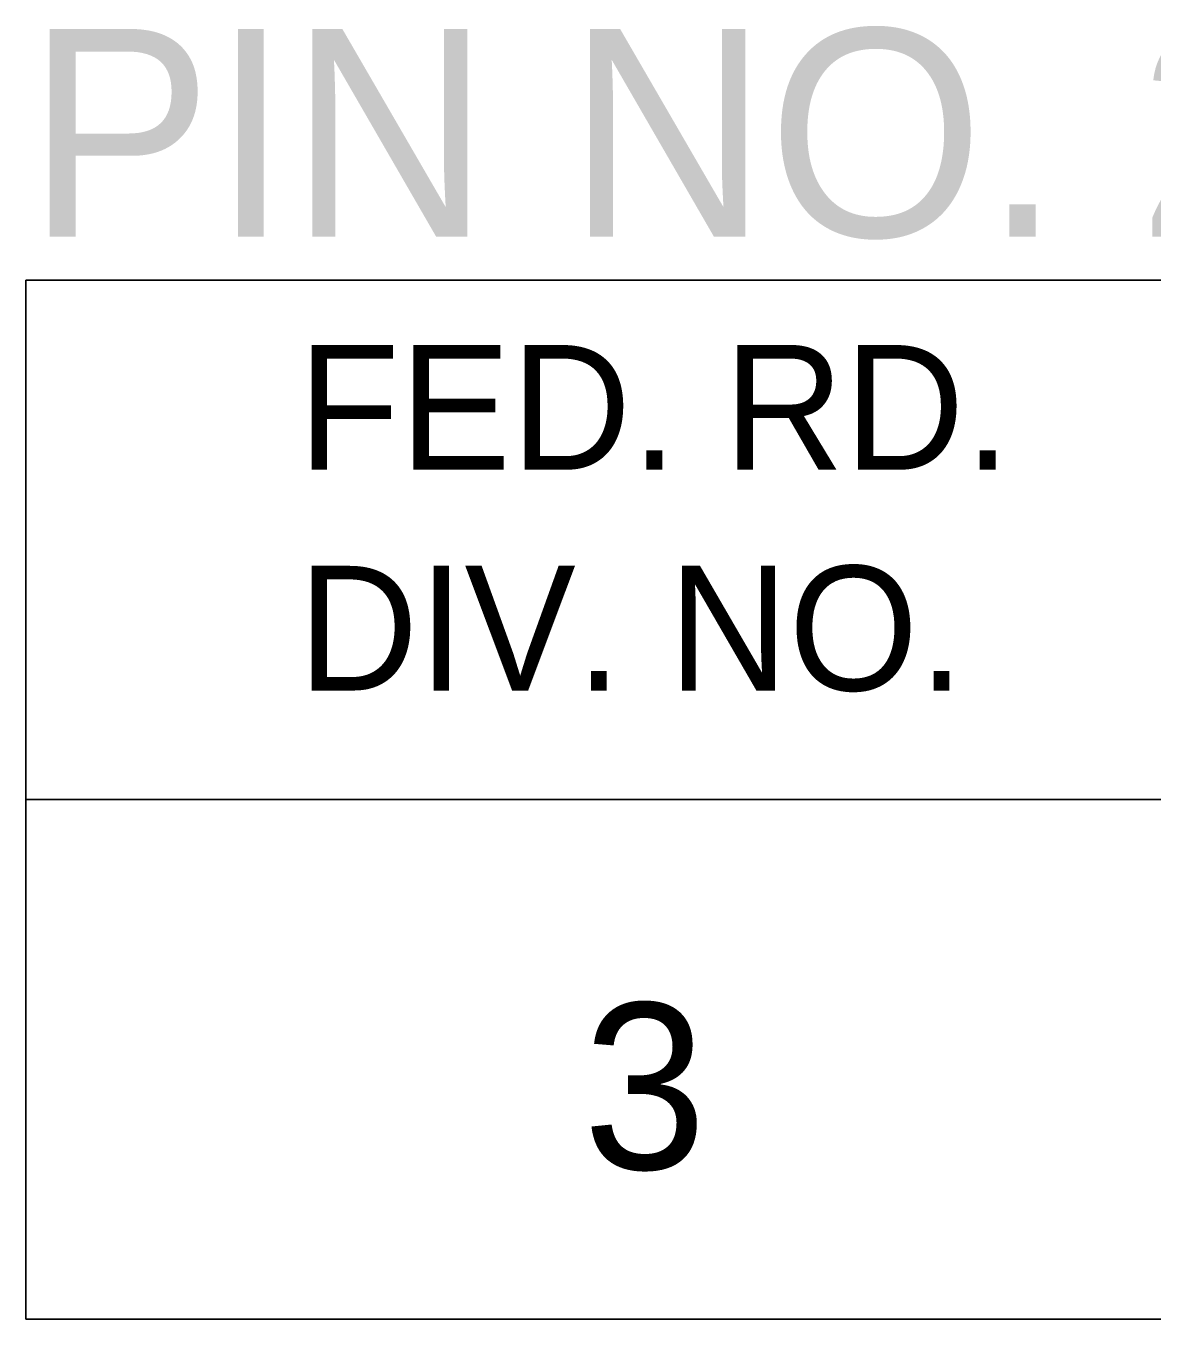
# Model space of a CAD drawing. Extents: x 1000 to 1162, y 999 to 8520.
# Drawn here: x 1133.055 to 1135.766, y 7310.046 to 7313.157 of the extents above; entities that cross this region are included whole.
import ezdxf

# ---------------------------------------------------------------- set-up
doc = ezdxf.new("R2010")
doc.units = 0
doc.layers.add('Level 20', color=7, linetype='Continuous')
doc.layers.add('Level 3', color=7, linetype='Continuous')

msp = doc.modelspace()

# ---------------------------------------------------------------- linework, layer by layer
at = {"layer": 'Level 3'}
for p, q in [((1133.055, 7312.5458), (1161.555, 7312.5458)), ((1133.055, 7312.5458), (1133.055, 7310.0458)), ((1133.055, 7312.5458), (1161.555, 7312.5458)), ((1133.055, 7312.5458), (1133.055, 7310.0458)), ((1133.055, 7312.5458), (1161.555, 7312.5458)), ((1133.055, 7312.5458), (1133.055, 7310.0458)), ((1133.055, 7312.5458), (1161.555, 7312.5458)), ((1133.055, 7312.5458), (1133.055, 7310.0458)), ((1133.055, 7312.5458), (1161.555, 7312.5458)), ((1133.055, 7312.5458), (1133.055, 7310.0458)), ((1133.055, 7312.5458), (1161.555, 7312.5458)), ((1133.055, 7312.5458), (1133.055, 7310.0458)), ((1133.055, 7312.5458), (1161.555, 7312.5458)), ((1133.055, 7312.5458), (1133.055, 7310.0458)), ((1133.055, 7312.5458), (1161.555, 7312.5458)), ((1133.055, 7312.5458), (1133.055, 7310.0458)), ((1133.055, 7312.5458), (1161.555, 7312.5458)), ((1133.055, 7312.5458), (1133.055, 7310.0458)), ((1133.055, 7312.5458), (1161.555, 7312.5458)), ((1133.055, 7312.5458), (1133.055, 7310.0458)), ((1133.055, 7312.5458), (1161.555, 7312.5458)), ((1133.055, 7312.5458), (1133.055, 7310.0458)), ((1133.055, 7312.5458), (1161.555, 7312.5458)), ((1133.055, 7312.5458), (1133.055, 7310.0458)), ((1133.055, 7312.5458), (1161.555, 7312.5458)), ((1133.055, 7312.5458), (1133.055, 7310.0458)), ((1133.055, 7312.5458), (1161.555, 7312.5458)), ((1133.055, 7312.5458), (1133.055, 7310.0458)), ((1133.055, 7312.5458), (1161.555, 7312.5458)), ((1133.055, 7312.5458), (1133.055, 7310.0458)), ((1133.055, 7312.5458), (1161.555, 7312.5458)), ((1133.055, 7312.5458), (1133.055, 7310.0458)), ((1133.055, 7312.5458), (1161.555, 7312.5458)), ((1133.055, 7312.5458), (1133.055, 7310.0458)), ((1133.055, 7312.5458), (1161.555, 7312.5458)), ((1133.055, 7312.5458), (1133.055, 7310.0458)), ((1133.055, 7312.5458), (1161.555, 7312.5458)), ((1133.055, 7312.5458), (1133.055, 7310.0458)), ((1133.055, 7312.5458), (1161.555, 7312.5458)), ((1133.055, 7312.5458), (1133.055, 7310.0458)), ((1133.055, 7312.5458), (1161.555, 7312.5458)), ((1133.055, 7312.5458), (1133.055, 7310.0458)), ((1133.055, 7312.5458), (1161.555, 7312.5458)), ((1133.055, 7312.5458), (1133.055, 7310.0458)), ((1133.055, 7312.5458), (1161.555, 7312.5458)), ((1133.055, 7312.5458), (1133.055, 7310.0458)), ((1133.055, 7312.5458), (1161.555, 7312.5458)), ((1133.055, 7312.5458), (1133.055, 7310.0458)), ((1133.055, 7312.5458), (1161.555, 7312.5458)), ((1133.055, 7312.5458), (1133.055, 7310.0458)), ((1133.055, 7312.5458), (1161.555, 7312.5458)), ((1133.055, 7312.5458), (1133.055, 7310.0458)), ((1133.055, 7312.5458), (1161.555, 7312.5458)), ((1133.055, 7312.5458), (1133.055, 7310.0458)), ((1133.055, 7312.5458), (1161.555, 7312.5458)), ((1133.055, 7312.5458), (1133.055, 7310.0458)), ((1133.055, 7312.5458), (1161.555, 7312.5458)), ((1133.055, 7312.5458), (1133.055, 7310.0458)), ((1133.055, 7312.5458), (1161.555, 7312.5458)), ((1133.055, 7312.5458), (1133.055, 7310.0458)), ((1133.055, 7312.5458), (1161.555, 7312.5458)), ((1133.055, 7312.5458), (1133.055, 7310.0458)), ((1133.055, 7312.5458), (1161.555, 7312.5458)), ((1133.055, 7312.5458), (1133.055, 7310.0458)), ((1133.055, 7312.5458), (1161.555, 7312.5458)), ((1133.055, 7312.5458), (1133.055, 7310.0458)), ((1133.055, 7312.5458), (1161.555, 7312.5458)), ((1133.055, 7312.5458), (1133.055, 7310.0458)), ((1133.055, 7312.5458), (1161.555, 7312.5458)), ((1133.055, 7312.5458), (1133.055, 7310.0458)), ((1133.055, 7312.5458), (1161.555, 7312.5458)), ((1133.055, 7312.5458), (1133.055, 7310.0458)), ((1133.055, 7312.5458), (1161.555, 7312.5458)), ((1133.055, 7312.5458), (1133.055, 7310.0458)), ((1133.055, 7312.5458), (1161.555, 7312.5458)), ((1133.055, 7312.5458), (1133.055, 7310.0458)), ((1133.055, 7312.5458), (1161.555, 7312.5458)), ((1133.055, 7312.5458), (1133.055, 7310.0458)), ((1133.055, 7312.5458), (1161.555, 7312.5458)), ((1133.055, 7312.5458), (1133.055, 7310.0458)), ((1133.055, 7312.5458), (1161.555, 7312.5458)), ((1133.055, 7312.5458), (1133.055, 7310.0458)), ((1133.055, 7312.5458), (1161.555, 7312.5458)), ((1133.055, 7312.5458), (1133.055, 7310.0458)), ((1133.055, 7312.5458), (1161.555, 7312.5458)), ((1133.055, 7312.5458), (1133.055, 7310.0458)), ((1133.055, 7312.5458), (1161.555, 7312.5458)), ((1133.055, 7312.5458), (1133.055, 7310.0458)), ((1133.055, 7312.5458), (1161.555, 7312.5458)), ((1133.055, 7312.5458), (1133.055, 7310.0458)), ((1133.055, 7312.5458), (1161.555, 7312.5458)), ((1133.055, 7312.5458), (1133.055, 7310.0458)), ((1133.055, 7312.5458), (1161.555, 7312.5458)), ((1133.055, 7312.5458), (1133.055, 7310.0458)), ((1133.055, 7312.5458), (1161.555, 7312.5458)), ((1133.055, 7312.5458), (1133.055, 7310.0458)), ((1133.055, 7312.5458), (1161.555, 7312.5458)), ((1133.055, 7312.5458), (1133.055, 7310.0458)), ((1133.055, 7312.5458), (1161.555, 7312.5458)), ((1133.055, 7312.5458), (1133.055, 7310.0458)), ((1133.055, 7312.5458), (1161.555, 7312.5458)), ((1133.055, 7312.5458), (1133.055, 7310.0458)), ((1133.055, 7312.5458), (1161.555, 7312.5458)), ((1133.055, 7312.5458), (1133.055, 7310.0458)), ((1133.055, 7312.5458), (1161.555, 7312.5458)), ((1133.055, 7312.5458), (1133.055, 7310.0458)), ((1133.055, 7311.2958), (1161.555, 7311.2958)), ((1133.055, 7311.2958), (1161.555, 7311.2958)), ((1133.055, 7311.2958), (1161.555, 7311.2958)), ((1133.055, 7311.2958), (1161.555, 7311.2958)), ((1133.055, 7311.2958), (1161.555, 7311.2958)), ((1133.055, 7311.2958), (1161.555, 7311.2958)), ((1133.055, 7311.2958), (1161.555, 7311.2958)), ((1133.055, 7311.2958), (1161.555, 7311.2958)), ((1133.055, 7311.2958), (1161.555, 7311.2958)), ((1133.055, 7311.2958), (1161.555, 7311.2958)), ((1133.055, 7311.2958), (1161.555, 7311.2958)), ((1133.055, 7311.2958), (1161.555, 7311.2958)), ((1133.055, 7311.2958), (1161.555, 7311.2958)), ((1133.055, 7311.2958), (1161.555, 7311.2958)), ((1133.055, 7311.2958), (1161.555, 7311.2958)), ((1133.055, 7311.2958), (1161.555, 7311.2958)), ((1133.055, 7311.2958), (1161.555, 7311.2958)), ((1133.055, 7311.2958), (1161.555, 7311.2958)), ((1133.055, 7311.2958), (1161.555, 7311.2958)), ((1133.055, 7311.2958), (1161.555, 7311.2958)), ((1133.055, 7311.2958), (1161.555, 7311.2958)), ((1133.055, 7311.2958), (1161.555, 7311.2958)), ((1133.055, 7311.2958), (1161.555, 7311.2958)), ((1133.055, 7311.2958), (1161.555, 7311.2958)), ((1133.055, 7311.2958), (1161.555, 7311.2958)), ((1133.055, 7311.2958), (1161.555, 7311.2958)), ((1133.055, 7311.2958), (1161.555, 7311.2958)), ((1133.055, 7311.2958), (1161.555, 7311.2958)), ((1133.055, 7311.2958), (1161.555, 7311.2958)), ((1133.055, 7311.2958), (1161.555, 7311.2958)), ((1133.055, 7311.2958), (1161.555, 7311.2958)), ((1133.055, 7311.2958), (1161.555, 7311.2958)), ((1133.055, 7311.2958), (1161.555, 7311.2958)), ((1133.055, 7311.2958), (1161.555, 7311.2958)), ((1133.055, 7311.2958), (1161.555, 7311.2958)), ((1133.055, 7311.2958), (1161.555, 7311.2958)), ((1133.055, 7311.2958), (1161.555, 7311.2958)), ((1133.055, 7311.2958), (1161.555, 7311.2958)), ((1133.055, 7311.2958), (1161.555, 7311.2958)), ((1133.055, 7311.2958), (1161.555, 7311.2958)), ((1133.055, 7311.2958), (1161.555, 7311.2958)), ((1133.055, 7311.2958), (1161.555, 7311.2958)), ((1133.055, 7311.2958), (1161.555, 7311.2958)), ((1133.055, 7311.2958), (1161.555, 7311.2958)), ((1133.055, 7311.2958), (1161.555, 7311.2958)), ((1133.055, 7311.2958), (1161.555, 7311.2958)), ((1133.055, 7311.2958), (1161.555, 7311.2958)), ((1133.055, 7311.2958), (1161.555, 7311.2958)), ((1133.055, 7311.2958), (1161.555, 7311.2958)), ((1133.055, 7311.2958), (1161.555, 7311.2958)), ((1133.055, 7311.2958), (1161.555, 7311.2958)), ((1133.055, 7311.2958), (1161.555, 7311.2958)), ((1133.055, 7311.2958), (1161.555, 7311.2958)), ((1133.055, 7310.0458), (1161.555, 7310.0458)), ((1133.055, 7310.0458), (1161.555, 7310.0458)), ((1133.055, 7310.0458), (1161.555, 7310.0458)), ((1133.055, 7310.0458), (1161.555, 7310.0458)), ((1133.055, 7310.0458), (1161.555, 7310.0458)), ((1133.055, 7310.0458), (1161.555, 7310.0458)), ((1133.055, 7310.0458), (1161.555, 7310.0458)), ((1133.055, 7310.0458), (1161.555, 7310.0458)), ((1133.055, 7310.0458), (1161.555, 7310.0458)), ((1133.055, 7310.0458), (1161.555, 7310.0458)), ((1133.055, 7310.0458), (1161.555, 7310.0458)), ((1133.055, 7310.0458), (1161.555, 7310.0458)), ((1133.055, 7310.0458), (1161.555, 7310.0458)), ((1133.055, 7310.0458), (1161.555, 7310.0458)), ((1133.055, 7310.0458), (1161.555, 7310.0458)), ((1133.055, 7310.0458), (1161.555, 7310.0458)), ((1133.055, 7310.0458), (1161.555, 7310.0458)), ((1133.055, 7310.0458), (1161.555, 7310.0458)), ((1133.055, 7310.0458), (1161.555, 7310.0458)), ((1133.055, 7310.0458), (1161.555, 7310.0458)), ((1133.055, 7310.0458), (1161.555, 7310.0458)), ((1133.055, 7310.0458), (1161.555, 7310.0458)), ((1133.055, 7310.0458), (1161.555, 7310.0458)), ((1133.055, 7310.0458), (1161.555, 7310.0458)), ((1133.055, 7310.0458), (1161.555, 7310.0458)), ((1133.055, 7310.0458), (1161.555, 7310.0458)), ((1133.055, 7310.0458), (1161.555, 7310.0458)), ((1133.055, 7310.0458), (1161.555, 7310.0458)), ((1133.055, 7310.0458), (1161.555, 7310.0458)), ((1133.055, 7310.0458), (1161.555, 7310.0458)), ((1133.055, 7310.0458), (1161.555, 7310.0458)), ((1133.055, 7310.0458), (1161.555, 7310.0458)), ((1133.055, 7310.0458), (1161.555, 7310.0458)), ((1133.055, 7310.0458), (1161.555, 7310.0458)), ((1133.055, 7310.0458), (1161.555, 7310.0458)), ((1133.055, 7310.0458), (1161.555, 7310.0458)), ((1133.055, 7310.0458), (1161.555, 7310.0458)), ((1133.055, 7310.0458), (1161.555, 7310.0458)), ((1133.055, 7310.0458), (1161.555, 7310.0458)), ((1133.055, 7310.0458), (1161.555, 7310.0458)), ((1133.055, 7310.0458), (1161.555, 7310.0458)), ((1133.055, 7310.0458), (1161.555, 7310.0458)), ((1133.055, 7310.0458), (1161.555, 7310.0458)), ((1133.055, 7310.0458), (1161.555, 7310.0458)), ((1133.055, 7310.0458), (1161.555, 7310.0458)), ((1133.055, 7310.0458), (1161.555, 7310.0458)), ((1133.055, 7310.0458), (1161.555, 7310.0458)), ((1133.055, 7310.0458), (1161.555, 7310.0458)), ((1133.055, 7310.0458), (1161.555, 7310.0458)), ((1133.055, 7310.0458), (1161.555, 7310.0458)), ((1133.055, 7310.0458), (1161.555, 7310.0458)), ((1133.055, 7310.0458), (1161.555, 7310.0458)), ((1133.055, 7310.0458), (1161.555, 7310.0458))]:
    msp.add_line(p, q, dxfattribs=at)

# ---------------------------------------------------------------- texts
at = {"layer": 'Level 20'}
msp.add_text('PIN NO. 26432', height=0.5, dxfattribs=at).set_placement((1133.0578, 7312.65))
at = {"layer": 'Level 3'}
for s, height, p in [('FED. RD.', 0.3, (1133.7098, 7312.0896)), ('FED. RD.', 0.3, (1133.7098, 7312.0896)), ('FED. RD.', 0.3, (1133.7098, 7312.0896)), ('FED. RD.', 0.3, (1133.7098, 7312.0896)), ('FED. RD.', 0.3, (1133.7098, 7312.0896)), ('FED. RD.', 0.3, (1133.7098, 7312.0896)), ('FED. RD.', 0.3, (1133.7098, 7312.0896)), ('FED. RD.', 0.3, (1133.7098, 7312.0896)), ('FED. RD.', 0.3, (1133.7098, 7312.0896)), ('FED. RD.', 0.3, (1133.7098, 7312.0896)), ('FED. RD.', 0.3, (1133.7098, 7312.0896)), ('FED. RD.', 0.3, (1133.7098, 7312.0896)), ('FED. RD.', 0.3, (1133.7098, 7312.0896)), ('FED. RD.', 0.3, (1133.7098, 7312.0896)), ('FED. RD.', 0.3, (1133.7098, 7312.0896)), ('FED. RD.', 0.3, (1133.7098, 7312.0896)), ('FED. RD.', 0.3, (1133.7098, 7312.0896)), ('FED. RD.', 0.3, (1133.7098, 7312.0896)), ('FED. RD.', 0.3, (1133.7098, 7312.0896)), ('FED. RD.', 0.3, (1133.7098, 7312.0896)), ('FED. RD.', 0.3, (1133.7098, 7312.0896)), ('FED. RD.', 0.3, (1133.7098, 7312.0896)), ('FED. RD.', 0.3, (1133.7098, 7312.0896)), ('FED. RD.', 0.3, (1133.7098, 7312.0896)), ('FED. RD.', 0.3, (1133.7098, 7312.0896)), ('FED. RD.', 0.3, (1133.7098, 7312.0896)), ('FED. RD.', 0.3, (1133.7098, 7312.0896)), ('FED. RD.', 0.3, (1133.7098, 7312.0896)), ('FED. RD.', 0.3, (1133.7098, 7312.0896)), ('FED. RD.', 0.3, (1133.7098, 7312.0896)), ('FED. RD.', 0.3, (1133.7098, 7312.0896)), ('FED. RD.', 0.3, (1133.7098, 7312.0896)), ('FED. RD.', 0.3, (1133.7098, 7312.0896)), ('FED. RD.', 0.3, (1133.7098, 7312.0896)), ('FED. RD.', 0.3, (1133.7098, 7312.0896)), ('FED. RD.', 0.3, (1133.7098, 7312.0896)), ('FED. RD.', 0.3, (1133.7098, 7312.0896)), ('FED. RD.', 0.3, (1133.7098, 7312.0896)), ('FED. RD.', 0.3, (1133.7098, 7312.0896)), ('FED. RD.', 0.3, (1133.7098, 7312.0896)), ('FED. RD.', 0.3, (1133.7098, 7312.0896)), ('FED. RD.', 0.3, (1133.7098, 7312.0896)), ('FED. RD.', 0.3, (1133.7098, 7312.0896)), ('FED. RD.', 0.3, (1133.7098, 7312.0896)), ('FED. RD.', 0.3, (1133.7098, 7312.0896)), ('FED. RD.', 0.3, (1133.7098, 7312.0896)), ('FED. RD.', 0.3, (1133.7098, 7312.0896)), ('FED. RD.', 0.3, (1133.7098, 7312.0896)), ('FED. RD.', 0.3, (1133.7098, 7312.0896)), ('FED. RD.', 0.3, (1133.7098, 7312.0896)), ('FED. RD.', 0.3, (1133.7098, 7312.0896)), ('FED. RD.', 0.3, (1133.7098, 7312.0896)), ('FED. RD.', 0.3, (1133.7098, 7312.0896)), ('DIV. NO.', 0.3, (1133.7098, 7311.5583)), ('DIV. NO.', 0.3, (1133.7098, 7311.5583)), ('DIV. NO.', 0.3, (1133.7098, 7311.5583)), ('DIV. NO.', 0.3, (1133.7098, 7311.5583)), ('DIV. NO.', 0.3, (1133.7098, 7311.5583)), ('DIV. NO.', 0.3, (1133.7098, 7311.5583)), ('DIV. NO.', 0.3, (1133.7098, 7311.5583)), ('DIV. NO.', 0.3, (1133.7098, 7311.5583)), ('DIV. NO.', 0.3, (1133.7098, 7311.5583)), ('DIV. NO.', 0.3, (1133.7098, 7311.5583)), ('DIV. NO.', 0.3, (1133.7098, 7311.5583)), ('DIV. NO.', 0.3, (1133.7098, 7311.5583)), ('DIV. NO.', 0.3, (1133.7098, 7311.5583)), ('DIV. NO.', 0.3, (1133.7098, 7311.5583)), ('DIV. NO.', 0.3, (1133.7098, 7311.5583)), ('DIV. NO.', 0.3, (1133.7098, 7311.5583)), ('DIV. NO.', 0.3, (1133.7098, 7311.5583)), ('DIV. NO.', 0.3, (1133.7098, 7311.5583)), ('DIV. NO.', 0.3, (1133.7098, 7311.5583)), ('DIV. NO.', 0.3, (1133.7098, 7311.5583)), ('DIV. NO.', 0.3, (1133.7098, 7311.5583)), ('DIV. NO.', 0.3, (1133.7098, 7311.5583)), ('DIV. NO.', 0.3, (1133.7098, 7311.5583)), ('DIV. NO.', 0.3, (1133.7098, 7311.5583)), ('DIV. NO.', 0.3, (1133.7098, 7311.5583)), ('DIV. NO.', 0.3, (1133.7098, 7311.5583)), ('DIV. NO.', 0.3, (1133.7098, 7311.5583)), ('DIV. NO.', 0.3, (1133.7098, 7311.5583)), ('DIV. NO.', 0.3, (1133.7098, 7311.5583)), ('DIV. NO.', 0.3, (1133.7098, 7311.5583)), ('DIV. NO.', 0.3, (1133.7098, 7311.5583)), ('DIV. NO.', 0.3, (1133.7098, 7311.5583)), ('DIV. NO.', 0.3, (1133.7098, 7311.5583)), ('DIV. NO.', 0.3, (1133.7098, 7311.5583)), ('DIV. NO.', 0.3, (1133.7098, 7311.5583)), ('DIV. NO.', 0.3, (1133.7098, 7311.5583)), ('DIV. NO.', 0.3, (1133.7098, 7311.5583)), ('DIV. NO.', 0.3, (1133.7098, 7311.5583)), ('DIV. NO.', 0.3, (1133.7098, 7311.5583)), ('DIV. NO.', 0.3, (1133.7098, 7311.5583)), ('DIV. NO.', 0.3, (1133.7098, 7311.5583)), ('DIV. NO.', 0.3, (1133.7098, 7311.5583)), ('DIV. NO.', 0.3, (1133.7098, 7311.5583)), ('DIV. NO.', 0.3, (1133.7098, 7311.5583)), ('DIV. NO.', 0.3, (1133.7098, 7311.5583)), ('DIV. NO.', 0.3, (1133.7098, 7311.5583)), ('DIV. NO.', 0.3, (1133.7098, 7311.5583)), ('DIV. NO.', 0.3, (1133.7098, 7311.5583)), ('DIV. NO.', 0.3, (1133.7098, 7311.5583)), ('DIV. NO.', 0.3, (1133.7098, 7311.5583)), ('DIV. NO.', 0.3, (1133.7098, 7311.5583)), ('DIV. NO.', 0.3, (1133.7098, 7311.5583)), ('DIV. NO.', 0.3, (1133.7098, 7311.5583)), ('3', 0.4, (1134.3961, 7310.4065)), ('3', 0.4, (1134.3961, 7310.4065)), ('3', 0.4, (1134.3961, 7310.4065)), ('3', 0.4, (1134.3961, 7310.4065)), ('3', 0.4, (1134.3961, 7310.4065)), ('3', 0.4, (1134.3961, 7310.4065)), ('3', 0.4, (1134.3961, 7310.4065)), ('3', 0.4, (1134.3961, 7310.4065)), ('3', 0.4, (1134.3961, 7310.4065)), ('3', 0.4, (1134.3961, 7310.4065)), ('3', 0.4, (1134.3961, 7310.4065)), ('3', 0.4, (1134.3961, 7310.4065)), ('3', 0.4, (1134.3961, 7310.4065)), ('3', 0.4, (1134.3961, 7310.4065)), ('3', 0.4, (1134.3961, 7310.4065)), ('3', 0.4, (1134.3961, 7310.4065)), ('3', 0.4, (1134.3961, 7310.4065)), ('3', 0.4, (1134.3961, 7310.4065)), ('3', 0.4, (1134.3961, 7310.4065)), ('3', 0.4, (1134.3961, 7310.4065)), ('3', 0.4, (1134.3961, 7310.4065)), ('3', 0.4, (1134.3961, 7310.4065)), ('3', 0.4, (1134.3961, 7310.4065)), ('3', 0.4, (1134.3961, 7310.4065)), ('3', 0.4, (1134.3961, 7310.4065)), ('3', 0.4, (1134.3961, 7310.4065)), ('3', 0.4, (1134.3961, 7310.4065)), ('3', 0.4, (1134.3961, 7310.4065)), ('3', 0.4, (1134.3961, 7310.4065)), ('3', 0.4, (1134.3961, 7310.4065)), ('3', 0.4, (1134.3961, 7310.4065)), ('3', 0.4, (1134.3961, 7310.4065)), ('3', 0.4, (1134.3961, 7310.4065)), ('3', 0.4, (1134.3961, 7310.4065)), ('3', 0.4, (1134.3961, 7310.4065)), ('3', 0.4, (1134.3961, 7310.4065)), ('3', 0.4, (1134.3961, 7310.4065)), ('3', 0.4, (1134.3961, 7310.4065)), ('3', 0.4, (1134.3961, 7310.4065)), ('3', 0.4, (1134.3961, 7310.4065)), ('3', 0.4, (1134.3961, 7310.4065)), ('3', 0.4, (1134.3961, 7310.4065)), ('3', 0.4, (1134.3961, 7310.4065)), ('3', 0.4, (1134.3961, 7310.4065)), ('3', 0.4, (1134.3961, 7310.4065)), ('3', 0.4, (1134.3961, 7310.4065)), ('3', 0.4, (1134.3961, 7310.4065)), ('3', 0.4, (1134.3961, 7310.4065)), ('3', 0.4, (1134.3961, 7310.4065)), ('3', 0.4, (1134.3961, 7310.4065)), ('3', 0.4, (1134.3961, 7310.4065)), ('3', 0.4, (1134.3961, 7310.4065)), ('3', 0.4, (1134.3961, 7310.4065))]:
    msp.add_text(s, height=height, dxfattribs=at).set_placement(p)

doc.saveas('drawing.dxf')
